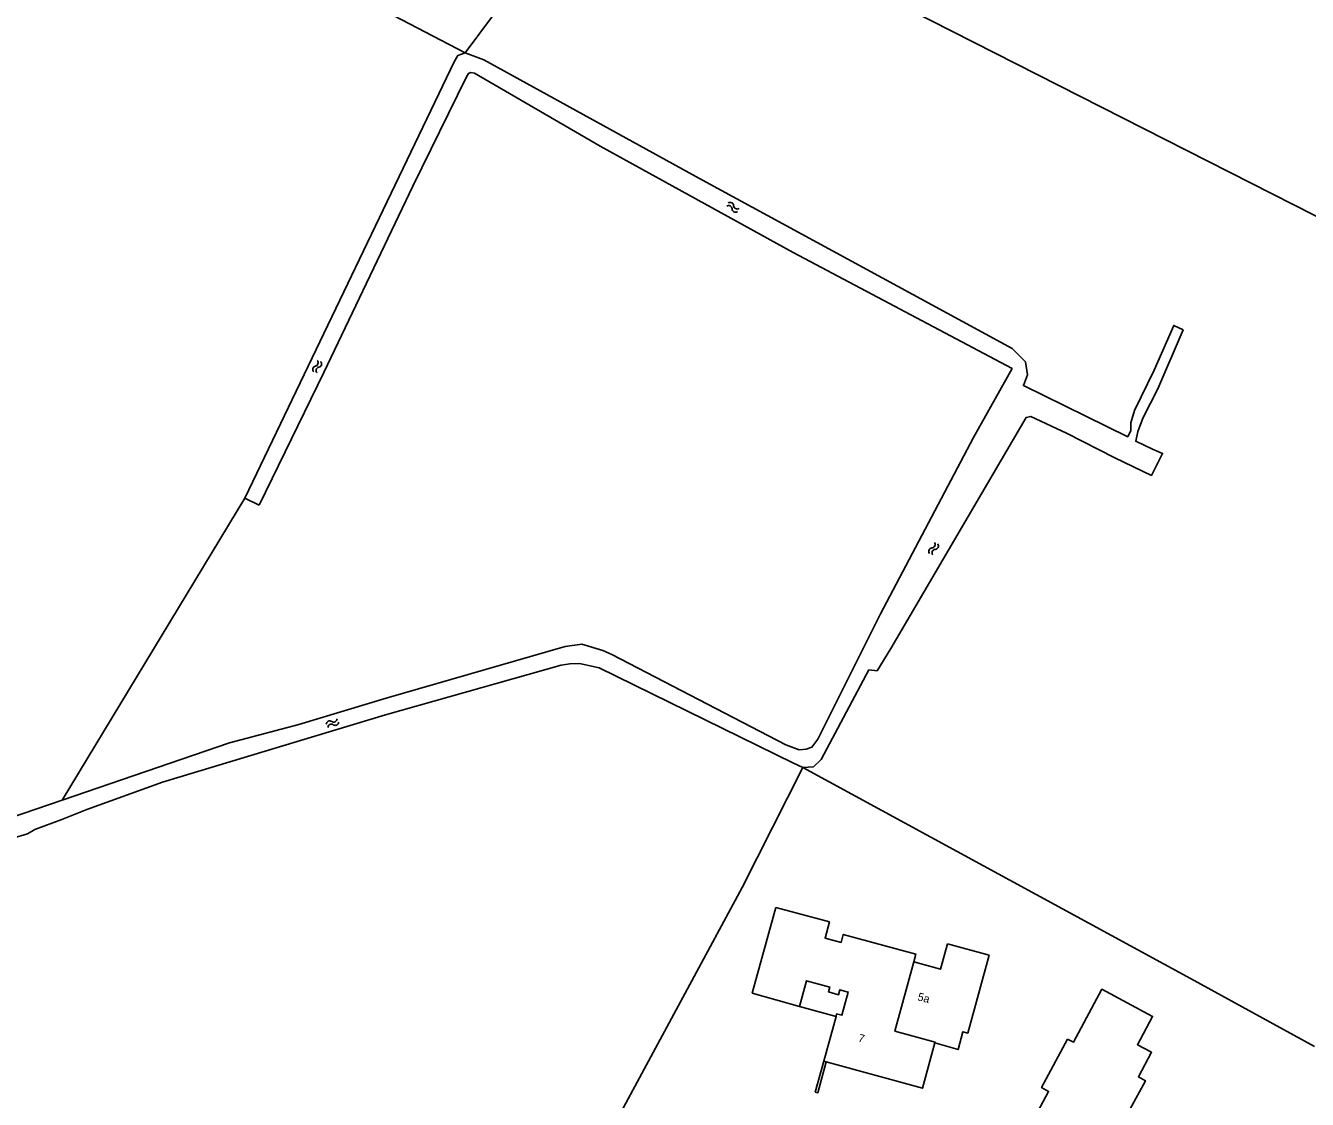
# Model space of a CAD drawing. Extents: x 128999 to 131010, y 395498 to 399007.
# Drawn here: x 129854.4 to 130014.6, y 398148.6 to 398282.9 of the extents above; entities that cross this region are included whole.
import ezdxf

# ---------------------------------------------------------------- set-up
doc = ezdxf.new("R2010")
doc.units = 0
for name, color, linetype in [('gg-afsc-hekwerk', 7, 'Continuous'), ('gg-afsc-muur', 7, 'Continuous'), ('gg-anno-huisnummerreeks BGT', 7, 'Continuous'), ('gg-bbg-gedigitaliseerde bebouwing', 7, 'Continuous'), ('gg-bbg-hoofdgebouw', 7, 'Continuous'), ('gg-bbg-luifel en loopbrug', 7, 'Continuous'), ('gg-bbg-tussenscheiding', 7, 'Continuous'), ('gg-kntw-bovenkant insteek waterloop', 7, 'Continuous'), ('gt-grn-groengrens', 7, 'Continuous'), ('gt-grn-vlakafsluiter', 7, 'Continuous'), ('gt-symb-watersymbool', 7, 'Continuous')]:
    doc.layers.add(name, color=color, linetype=linetype)

# ---------------------------------------------------------------- blocks, each defined once
blk = doc.blocks.new('gt0-WA')
at = {"layer": 'gt-symb-watersymbool'}
for centre, start, end in [((-0.32, 0.02), 28.0725, 151.9275), ((0.43, 0.42), 208.0725, 331.9275), ((-0.32, -0.43), 28.0725, 151.9275), ((0.43, -0.03), 208.0725, 331.9275)]:
    blk.add_arc(centre, 0.425, start, end, dxfattribs=at)

msp = doc.modelspace()

# ---------------------------------------------------------------- linework, layer by layer
at = {"layer": 'gg-afsc-hekwerk'}
msp.add_line((129943.97, 398175.11), (129907.96, 398108.29), dxfattribs=at)
at = {"layer": 'gg-afsc-muur'}
msp.add_lwpolyline([(129954.17, 398153.4), (129953.11, 398149.54), (129953.42, 398149.46), (129954.48, 398153.31)], dxfattribs=at)
at = {"layer": 'gg-bbg-gedigitaliseerde bebouwing'}
for p, q in [((129948.17, 398172.62), (129945.25, 398161.89)), ((129974.83, 398166.64), (129969.64, 398168.05))]:
    msp.add_line(p, q, dxfattribs=at)
for points in [[(129965.43, 398165.8), (129965.7, 398166.79), (129956.62, 398169.24), (129956.36, 398168.24), (129954.34, 398168.79), (129954.88, 398170.81), (129948.17, 398172.62)], [(129969.64, 398168.05), (129968.78, 398164.89), (129965.43, 398165.8)], [(129984.65, 398156.16), (129985.38, 398155.77), (129988.91, 398162.39), (129995.26, 398158.99), (129993.38, 398155.46), (129995.14, 398154.52), (129993.49, 398151.43), (129994.37, 398150.96), (129992.44, 398147.36)]]:
    msp.add_lwpolyline(points, dxfattribs=at)
at = {"layer": 'gg-bbg-hoofdgebouw'}
for p, q in [((129945.25, 398161.89), (129951.16, 398160.25)), ((129955.71, 398158.99), (129954.17, 398153.4)), ((129954.17, 398153.4), (129954.48, 398153.31))]:
    msp.add_line(p, q, dxfattribs=at)
for points in [[(129968.06, 398155.71), (129970.96, 398154.84), (129971.57, 398157.08), (129972.17, 398156.91), (129974.83, 398166.64)], [(129951.16, 398160.25), (129952.04, 398163.45), (129954.94, 398162.67), (129954.77, 398162.05), (129956.03, 398161.7), (129956.2, 398162.32), (129957.23, 398162.04), (129956.44, 398159.14), (129955.79, 398159.31), (129955.71, 398158.99)], [(129984.65, 398156.16), (129981.4, 398150.09), (129982.28, 398149.62), (129978.6, 398142.72)], [(129954.48, 398153.31), (129966.5, 398150.02), (129968.06, 398155.71)]]:
    msp.add_lwpolyline(points, dxfattribs=at)
at = {"layer": 'gg-bbg-luifel en loopbrug'}
msp.add_line((129951.16, 398160.25), (129955.71, 398158.99), dxfattribs=at)
at = {"layer": 'gg-bbg-tussenscheiding'}
msp.add_lwpolyline([(129965.43, 398165.8), (129963.07, 398157.16), (129968.08, 398155.78), (129968.06, 398155.71)], dxfattribs=at)
at = {"layer": 'gg-kntw-bovenkant insteek waterloop'}
msp.add_line((129881.85, 398223.78), (129883.61, 398222.93), dxfattribs=at)
for points in [[(129909.36, 398279.45), (129908.47, 398279.13), (129908.03, 398278.41), (129881.85, 398223.78)], [(129951.56, 398190.12), (129952.9, 398190.2), (129953.86, 398191.12), (129959.82, 398202.31), (129960.84, 398202.21), (129962.54, 398204.99), (129979.47, 398233.87), (129980.05, 398234.01), (129984.5, 398231.93), (129990.56, 398228.81), (129995.13, 398226.63), (129996.51, 398229.38), (129995.25, 398229.89), (129993.16, 398230.89), (129993.41, 398232.13), (129994.11, 398233.89), (129995.93, 398237.47), (129999.07, 398244.81), (129997.91, 398245.38), (129995.47, 398239.79), (129992.99, 398234.73), (129992.55, 398233.21), (129992.55, 398232.24), (129992.17, 398231.47), (129979.13, 398237.86), (129979.64, 398239.22), (129979.38, 398240.81), (129978.53, 398241.72), (129977.73, 398242.48), (129939.04, 398263.53), (129911.71, 398278.57), (129909.36, 398279.45)], [(129883.61, 398222.93), (129891.69, 398239.51), (129902.82, 398262.77), (129909.54, 398276.47), (129909.78, 398276.86), (129910.09, 398276.98), (129910.53, 398276.9), (129926.24, 398267.79), (129950.37, 398254.48), (129977.71, 398239.99), (129972.89, 398231.35), (129961.22, 398209.23), (129953.44, 398193.66), (129952.7, 398192.65), (129951.96, 398192.39), (129951.11, 398192.34), (129949.42, 398192.94), (129927.7, 398204.26), (129926.56, 398204.72), (129923.94, 398205.53), (129921.88, 398205.25), (129899.5, 398198.79), (129888.59, 398195.47), (129879.91, 398193.2), (129859.01, 398186.03)], [(129835.85, 398148.92), (129841.97, 398161.84), (129848.55, 398176.17), (129850.23, 398178.51), (129852.74, 398181.22), (129854.68, 398181.82), (129855.61, 398182.36), (129858.95, 398183.62), (129862.08, 398184.88), (129871.55, 398188.27), (129899.41, 398196.7), (129921.37, 398202.92), (129922.43, 398203.09), (129923.66, 398203.11), (129926.1, 398202.56), (129950.3, 398190.69), (129951.56, 398190.12)], [(129859.01, 398186.03), (129852.42, 398183.77), (129850.57, 398181.53), (129847.08, 398175.65), (129841.51, 398163.3), (129834.51, 398149.8)]]:
    msp.add_lwpolyline(points, dxfattribs=at)
at = {"layer": 'gt-grn-groengrens'}
for p, q in [((129896.42, 398286.24), (129909.36, 398279.45)), ((129881.85, 398223.78), (129859.01, 398186.03))]:
    msp.add_line(p, q, dxfattribs=at)
msp.add_lwpolyline([(129909.36, 398279.45), (129927.54, 398303.86), (130055.58, 398238.78)], dxfattribs=at)
at = {"layer": 'gt-grn-vlakafsluiter'}
for p, q in [((129943.97, 398175.11), (129951.56, 398190.12)), ((129951.56, 398190.12), (130000, 398163.72)), ((130015.5, 398155.24), (130000, 398163.72))]:
    msp.add_line(p, q, dxfattribs=at)

# ---------------------------------------------------------------- block references
at = {"layer": 'gt-symb-watersymbool'}
for p, rotation in [((129942.77, 398260.18), -27.000654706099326), ((129890.85, 398240.17), 73.32270606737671), ((129967.87, 398217.42), 65.35690478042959), ((129892.74, 398195.64), 26.283312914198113)]:
    msp.add_blockref('gt0-WA', p, dxfattribs=dict(at, rotation=rotation))

# ---------------------------------------------------------------- texts
at = {"layer": 'gg-anno-huisnummerreeks BGT'}
for s, rotation, p in [('5a', 344.9, (129965.83, 398161.03)), ('7', 344.6, (129958.4, 398155.87))]:
    msp.add_text(s, height=1, rotation=rotation, dxfattribs=at).set_placement(p)

doc.saveas('drawing.dxf')
